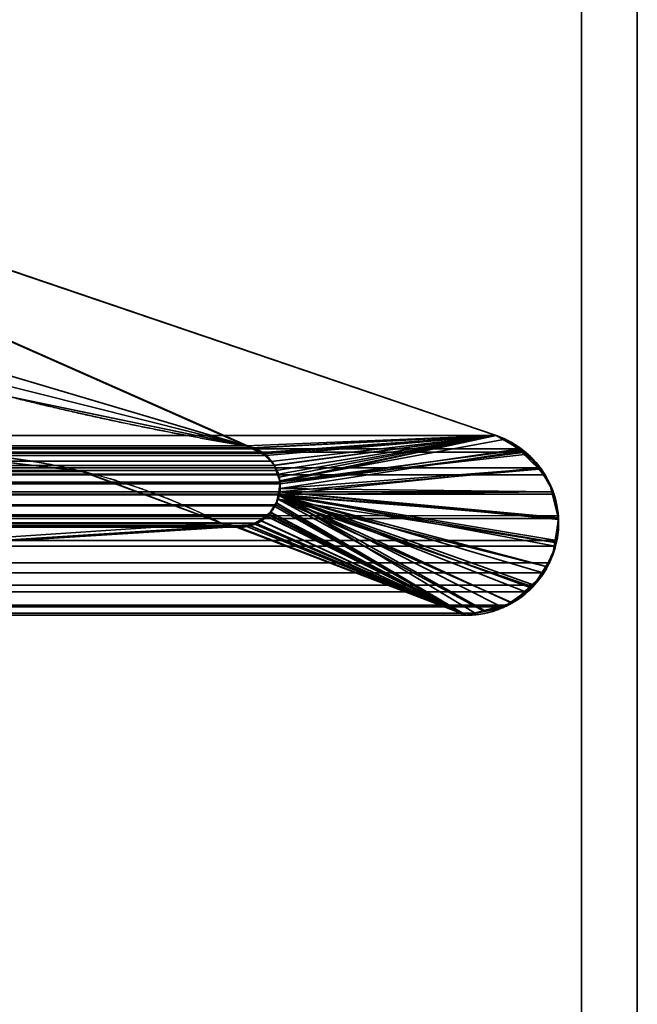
# Model space of a CAD drawing. Header units: millimetres. Extents: x -590 to 3690, y -120 to 127.
# Tile 547 of 656: x 1984.98 to 1987.75, y -2 to 2.41. Entities that reach past the tile are written whole.
import ezdxf

# ---------------------------------------------------------------- set-up
doc = ezdxf.new("R2010")
doc.units = ezdxf.units.MM
doc.layers.add('152', color=7, linetype='Continuous', true_color=0xffffff)

# ---------------------------------------------------------------- blocks, each defined once
blk = doc.blocks.new('UG_SURFACE_002')
at = {"layer": '152', "color": 252, "linetype": 'Continuous', "lineweight": 35}
for points in [[(2165, -31.2, 2203.0001), (2165, 108.2, 2203.0001), (835, 108.2, 2203.0001), (835, -31.2, 2203.0001)], [(985, -31.2, 2053), (985, 108.2, 2053), (2015.0001, 108.2, 2053), (2015.0001, -31.2, 2053)]]:
    blk.add_3dface(points, dxfattribs=at)
blk = doc.blocks.new('UG_SURFACE_097')
at = {"layer": '152', "color": 254, "linetype": 'Continuous', "lineweight": 35}
for points in [[(1999.75, -35, 2033.2501), (1999.75, 111.75, 2033.2501), (1000.25, 111.75, 2033.2501), (1000.25, -35, 2033.2501)], [(1992, 16, 2025.5001), (1992, -33, 2025.5001), (1008, -33, 2025.5001), (1008, 16, 2025.5001)]]:
    blk.add_3dface(points, dxfattribs=at)
blk = doc.blocks.new('UG_SURFACE_127')
at = {"layer": '152', "color": 46, "linetype": 'Continuous', "lineweight": 35}
for points in [[(1018.1623, 2.3457, 2015.3377), (1012.8831, 0.55, 2020.6168), (1987.1169, 0.55, 2020.6168), (1981.8377, 2.3457, 2015.3377)], [(1981.8377, 2.3457, 2015.3377), (1987.1169, 0.55, 2020.6168), (1985.9966, 0.5033, 2019.4967), (1984.9201, 0.7283, 2018.4202)], [(1984.9201, 0.7283, 2018.4202), (1985.9966, 0.5033, 2019.4967), (1014.0034, 0.5033, 2019.4967)], [(1012.7767, 0.4902, 2020.7233), (1987.2233, 0.4902, 2020.7233), (1987.1169, 0.55, 2020.6168), (1012.8831, 0.55, 2020.6168)], [(1986.0159, 0.4942, 2019.516), (1985.9966, 0.5033, 2019.4967), (1987.1169, 0.55, 2020.6168)], [(1987.1169, 0.55, 2020.6168), (1986.0868, 0.4608, 2019.5868), (1986.0662, 0.4705, 2019.5663), (1986.0159, 0.4942, 2019.516)], [(1986.1246, 0.4154, 2019.6247), (1986.1088, 0.4345, 2019.6087), (1986.0868, 0.4608, 2019.5868), (1987.1169, 0.55, 2020.6168)], [(1986.1418, 0.3766, 2019.6419), (1986.1343, 0.3934, 2019.6342), (1986.1246, 0.4154, 2019.6247), (1987.1169, 0.55, 2020.6168)], [(1986.1482, 0.3415, 2019.6483), (1986.1418, 0.3766, 2019.6419), (1987.1169, 0.55, 2020.6168)], [(1987.1169, 0.55, 2020.6168), (1987.2233, 0.4902, 2020.7233), (1986.1497, 0.3336, 2019.6497), (1986.1482, 0.3415, 2019.6483)], [(1987.249, 0.4757, 2020.7491), (1987.2233, 0.4902, 2020.7233), (1012.7767, 0.4902, 2020.7233), (1012.751, 0.4757, 2020.7491)], [(1986.0662, 0.4705, 2019.5663), (1013.94, 0.4802, 2019.5601), (1013.9835, 0.4961, 2019.5165)], [(1986.0159, 0.4942, 2019.516), (1013.9835, 0.4961, 2019.5165), (1014.0034, 0.5033, 2019.4967)], [(1013.9835, 0.4961, 2019.5165), (1986.0159, 0.4942, 2019.516), (1986.0662, 0.4705, 2019.5663)], [(1014.0034, 0.5033, 2019.4967), (1985.9966, 0.5033, 2019.4967), (1986.0159, 0.4942, 2019.516)], [(1987.2233, 0.4902, 2020.7233), (1987.249, 0.4757, 2020.7491), (1986.1497, 0.3336, 2019.6497)], [(1012.751, 0.4757, 2020.7491), (1012.6908, 0.4058, 2020.8092), (1987.3092, 0.4058, 2020.8092)], [(1012.751, 0.4757, 2020.7491), (1987.3092, 0.4058, 2020.8092), (1987.249, 0.4757, 2020.7491)], [(1013.8922, 0.4393, 2019.6078), (1013.9332, 0.4744, 2019.5668), (1986.0662, 0.4705, 2019.5663)], [(1986.0662, 0.4705, 2019.5663), (1986.0868, 0.4608, 2019.5868), (1013.8922, 0.4393, 2019.6078)], [(1986.0868, 0.4608, 2019.5868), (1986.1088, 0.4345, 2019.6087), (1013.8922, 0.4393, 2019.6078)], [(1986.0662, 0.4705, 2019.5663), (1013.9332, 0.4744, 2019.5668), (1013.94, 0.4802, 2019.5601)], [(1014.7501, 0.3116, 2018.75), (1985.2576, 0.3899, 2018.7576), (1984.5955, 0.4694, 2018.0955)], [(1984.5955, 0.4694, 2018.0955), (1985.2576, 0.3899, 2018.7576), (1985.8829, 0.159, 2019.3827), (1979.6716, -0.2556, 2013.1717)], [(1986.1461, 0.2862, 2019.6462), (1986.1497, 0.3336, 2019.6497), (1987.249, 0.4757, 2020.7491), (1987.3092, 0.4058, 2020.8092)], [(1987.337, 0.3736, 2020.8371), (1987.3092, 0.4058, 2020.8092), (1012.6908, 0.4058, 2020.8092), (1012.663, 0.3736, 2020.8371)], [(1013.8648, 0.3945, 2019.6352), (1013.8904, 0.4364, 2019.6097), (1986.1088, 0.4345, 2019.6087)], [(1986.1088, 0.4345, 2019.6087), (1986.1246, 0.4154, 2019.6247), (1013.8648, 0.3945, 2019.6352)], [(1986.1246, 0.4154, 2019.6247), (1013.8648, 0.3943, 2019.6352), (1013.8648, 0.3945, 2019.6352)], [(1986.1246, 0.4154, 2019.6247), (1986.1343, 0.3934, 2019.6342), (1013.8648, 0.3943, 2019.6352)], [(1986.1088, 0.4345, 2019.6087), (1013.8904, 0.4364, 2019.6097), (1013.8922, 0.4393, 2019.6078)], [(1987.3092, 0.4058, 2020.8092), (1987.337, 0.3736, 2020.8371), (1987.3717, 0.2982, 2020.8716), (1986.1461, 0.2862, 2019.6462)], [(1012.6283, 0.2982, 2020.8716), (1987.3717, 0.2982, 2020.8716), (1987.337, 0.3736, 2020.8371)], [(1012.663, 0.3736, 2020.8371), (1012.6283, 0.2982, 2020.8716), (1987.337, 0.3736, 2020.8371)], [(1986.1418, 0.3766, 2019.6419), (1013.852, 0.3417, 2019.6481), (1013.8521, 0.3501, 2019.6478)], [(1986.1418, 0.3766, 2019.6419), (1986.1482, 0.3415, 2019.6483), (1013.852, 0.3417, 2019.6481)], [(1013.8521, 0.3501, 2019.6478), (1013.8648, 0.3943, 2019.6352), (1986.1343, 0.3934, 2019.6342)], [(1986.1343, 0.3934, 2019.6342), (1986.1418, 0.3766, 2019.6419), (1013.8521, 0.3501, 2019.6478)], [(1014.1171, 0.159, 2019.3827), (1985.2645, 0.389, 2018.7645), (1985.2576, 0.3899, 2018.7576)], [(1985.2576, 0.3899, 2018.7576), (1014.7501, 0.3116, 2018.75), (1014.1171, 0.159, 2019.3827)], [(1014.1171, 0.159, 2019.3827), (1985.8829, 0.159, 2019.3827), (1985.2645, 0.389, 2018.7645)], [(1985.2576, 0.3899, 2018.7576), (1985.2645, 0.389, 2018.7645), (1985.8829, 0.159, 2019.3827)], [(1013.8512, 0.302, 2019.6488), (1013.852, 0.3417, 2019.6481), (1986.1482, 0.3415, 2019.6483)], [(1013.8547, 0.2867, 2019.6452), (1013.8512, 0.302, 2019.6488), (1986.1482, 0.3415, 2019.6483)], [(1986.1482, 0.3415, 2019.6483), (1986.1497, 0.3336, 2019.6497), (1013.8547, 0.2867, 2019.6452)], [(1986.1497, 0.3336, 2019.6497), (1986.1461, 0.2862, 2019.6462), (1013.8547, 0.2867, 2019.6452)], [(1987.3954, 0.1777, 2020.8955), (1012.623, 0.2864, 2020.8771), (1012.6039, 0.1906, 2020.8962)], [(1987.377, 0.2864, 2020.8771), (1987.3717, 0.2982, 2020.8716), (1012.6283, 0.2982, 2020.8716), (1012.623, 0.2864, 2020.8771)], [(1012.623, 0.2864, 2020.8771), (1987.3954, 0.1777, 2020.8955), (1987.3961, 0.1906, 2020.8962)], [(1987.3961, 0.1906, 2020.8962), (1987.377, 0.2864, 2020.8771), (1012.623, 0.2864, 2020.8771)], [(1013.8608, 0.2602, 2019.6393), (1013.8547, 0.2867, 2019.6452), (1986.1461, 0.2862, 2019.6462)], [(1013.8608, 0.2602, 2019.6393), (1986.1461, 0.2862, 2019.6462), (1986.1459, 0.2837, 2019.6459)], [(1986.1459, 0.2837, 2019.6459), (1986.13, 0.2391, 2019.63), (1013.8608, 0.2602, 2019.6393)], [(1987.0232, -0.2461, 2020.5233), (1986.9837, -0.2556, 2020.4837), (1986.13, 0.2391, 2019.63), (1986.1459, 0.2837, 2019.6459)], [(1987.2885, -0.1216, 2020.7884), (1987.2494, -0.1513, 2020.7493), (1986.1459, 0.2837, 2019.6459), (1986.1461, 0.2862, 2019.6462)], [(1986.1459, 0.2837, 2019.6459), (1987.1418, -0.2177, 2020.6418), (1987.0232, -0.2461, 2020.5233)], [(1986.1459, 0.2837, 2019.6459), (1987.2494, -0.1513, 2020.7493), (1987.1712, -0.2106, 2020.6711), (1987.1418, -0.2177, 2020.6418)], [(1986.1461, 0.2862, 2019.6462), (1987.3717, 0.2982, 2020.8716), (1987.377, 0.2864, 2020.8771)], [(1987.377, 0.2864, 2020.8771), (1987.3961, 0.1906, 2020.8962), (1987.3954, 0.1777, 2020.8955), (1986.1461, 0.2862, 2019.6462)], [(1986.1461, 0.2862, 2019.6462), (1987.3263, -0.0658, 2020.8263), (1987.2885, -0.1216, 2020.7884)], [(1986.1461, 0.2862, 2019.6462), (1987.3813, 0.0537, 2020.8814), (1987.3567, -0.021, 2020.8566), (1987.3263, -0.0658, 2020.8263)], [(1986.1461, 0.2862, 2019.6462), (1987.3898, 0.0794, 2020.8898), (1987.3813, 0.0537, 2020.8814)], [(1987.3954, 0.1777, 2020.8955), (1987.3898, 0.0794, 2020.8898), (1986.1461, 0.2862, 2019.6462)], [(1013.8608, 0.2602, 2019.6393), (1986.13, 0.2391, 2019.63), (1986.1265, 0.2342, 2019.6266)], [(1986.1265, 0.2342, 2019.6266), (1013.8737, 0.2343, 2019.6261), (1013.8608, 0.2602, 2019.6393)], [(1013.8799, 0.2219, 2019.6199), (1013.8737, 0.2343, 2019.6261), (1986.1265, 0.2342, 2019.6266)], [(1013.8799, 0.2219, 2019.6199), (1986.1265, 0.2342, 2019.6266), (1986.0984, 0.1947, 2019.5985)], [(1013.8799, 0.2219, 2019.6199), (1986.0984, 0.1947, 2019.5985), (1986.0907, 0.1892, 2019.5906)], [(1986.0907, 0.1892, 2019.5906), (1013.9098, 0.1896, 2019.5901), (1013.8799, 0.2219, 2019.6199)], [(1986.0984, 0.1947, 2019.5985), (1986.1265, 0.2342, 2019.6266), (1986.13, 0.2391, 2019.63), (1986.9837, -0.2556, 2020.4837)], [(1012.6039, 0.1906, 2020.8962), (1012.6046, 0.1777, 2020.8955), (1987.3954, 0.1777, 2020.8955)], [(1987.3898, 0.0794, 2020.8898), (1012.6046, 0.1777, 2020.8955), (1012.6102, 0.0794, 2020.8898)], [(1987.3898, 0.0794, 2020.8898), (1987.3954, 0.1777, 2020.8955), (1012.6046, 0.1777, 2020.8955)], [(1013.9215, 0.177, 2019.5785), (1013.9098, 0.1896, 2019.5901), (1986.0907, 0.1892, 2019.5906)], [(1013.9543, 0.1612, 2019.5458), (1013.9215, 0.177, 2019.5785), (1986.0907, 0.1892, 2019.5906)], [(1986.0907, 0.1892, 2019.5906), (1986.0463, 0.1577, 2019.5463), (1013.9543, 0.1612, 2019.5458)], [(1986.9837, -0.2556, 2020.4837), (1986.0439, 0.1559, 2019.5439), (1986.0463, 0.1577, 2019.5463), (1986.0907, 0.1892, 2019.5906)], [(1986.0907, 0.1892, 2019.5906), (1986.0984, 0.1947, 2019.5985), (1986.9837, -0.2556, 2020.4837)], [(1013.9897, 0.1441, 2019.5103), (1013.9543, 0.1612, 2019.5458), (1986.0463, 0.1577, 2019.5463)], [(1013.9897, 0.1441, 2019.5103), (1986.0463, 0.1577, 2019.5463), (1986.0439, 0.1559, 2019.5439)], [(1014.0073, 0.1434, 2019.4926), (1013.9897, 0.1441, 2019.5103), (1986.0439, 0.1559, 2019.5439)], [(1986.0439, 0.1559, 2019.5439), (1985.9923, 0.1451, 2019.4924), (1014.0073, 0.1434, 2019.4926)], [(1014.0073, 0.1434, 2019.4926), (1985.9923, 0.1451, 2019.4924), (1985.9627, 0.1388, 2019.4628)], [(1014.0637, 0.1413, 2019.4364), (1014.0073, 0.1434, 2019.4926), (1985.9627, 0.1388, 2019.4628)], [(1014.0637, 0.1413, 2019.4364), (1985.9627, 0.1388, 2019.4628), (1985.934, 0.1461, 2019.434)], [(1985.934, 0.1461, 2019.434), (1014.0662, 0.1421, 2019.4337), (1014.0637, 0.1413, 2019.4364)], [(1014.0662, 0.1421, 2019.4337), (1985.934, 0.1461, 2019.434), (1985.8829, 0.159, 2019.3827)], [(1985.8829, 0.159, 2019.3827), (1014.1171, 0.159, 2019.3827), (1014.0662, 0.1421, 2019.4337)], [(1986.9837, -0.2556, 2020.4837), (1979.6716, -0.2556, 2013.1717), (1985.8829, 0.159, 2019.3827), (1985.934, 0.1461, 2019.434)], [(1985.934, 0.1461, 2019.434), (1985.9627, 0.1388, 2019.4628), (1986.9837, -0.2556, 2020.4837)], [(1986.9837, -0.2556, 2020.4837), (1985.9627, 0.1388, 2019.4628), (1985.9923, 0.1451, 2019.4924)], [(1985.9923, 0.1451, 2019.4924), (1986.0439, 0.1559, 2019.5439), (1986.9837, -0.2556, 2020.4837)], [(1012.6102, 0.0794, 2020.8898), (1012.6187, 0.0537, 2020.8814), (1987.3813, 0.0537, 2020.8814), (1987.3898, 0.0794, 2020.8898)], [(1987.3567, -0.021, 2020.8566), (1012.6187, 0.0537, 2020.8814), (1012.6433, -0.021, 2020.8566)], [(1987.3567, -0.021, 2020.8566), (1987.3813, 0.0537, 2020.8814), (1012.6187, 0.0537, 2020.8814)], [(1012.6433, -0.021, 2020.8566), (1012.6737, -0.0658, 2020.8263), (1987.3263, -0.0658, 2020.8263), (1987.3567, -0.021, 2020.8566)], [(1987.3263, -0.0658, 2020.8263), (1012.6737, -0.0658, 2020.8263), (1012.7115, -0.1216, 2020.7884)], [(1987.2885, -0.1216, 2020.7884), (1987.3263, -0.0658, 2020.8263), (1012.7115, -0.1216, 2020.7884)], [(1012.7115, -0.1216, 2020.7884), (1012.7506, -0.1513, 2020.7493), (1987.2494, -0.1513, 2020.7493), (1987.2885, -0.1216, 2020.7884)], [(1987.2494, -0.1513, 2020.7493), (1012.7506, -0.1513, 2020.7493), (1012.8288, -0.2106, 2020.6711)], [(1987.1712, -0.2106, 2020.6711), (1987.2494, -0.1513, 2020.7493), (1012.8288, -0.2106, 2020.6711)], [(1012.8288, -0.2106, 2020.6711), (1012.8582, -0.2177, 2020.6418), (1987.1418, -0.2177, 2020.6418), (1987.1712, -0.2106, 2020.6711)], [(1012.9768, -0.2461, 2020.5233), (1987.0232, -0.2461, 2020.5233), (1987.1418, -0.2177, 2020.6418), (1012.8582, -0.2177, 2020.6418)], [(1013.0163, -0.2556, 2020.4837), (1986.9837, -0.2556, 2020.4837), (1987.0232, -0.2461, 2020.5233), (1012.9768, -0.2461, 2020.5233)], [(1979.6716, -0.2556, 2013.1717), (1986.9837, -0.2556, 2020.4837), (1013.0163, -0.2556, 2020.4837), (1020.3284, -0.2556, 2013.1717)]]:
    blk.add_3dface(points, dxfattribs=at)
blk = doc.blocks.new('UG_SURFACE_128')
at = {"layer": '152', "color": 46, "linetype": 'Continuous', "lineweight": 35}
for points in [[(1985.9966, 0.5033, -7), (1981.6501, 1.794, -7), (1981.8377, 2.3457, -7)], [(1981.8377, 2.3457, -7), (1986.0696, 0.4741, -7), (1986.0177, 0.4949, -7)], [(1986.0177, 0.4949, -7), (1985.9966, 0.5033, -7), (1981.8377, 2.3457, -7)], [(1986.0696, 0.4741, -7), (1981.8377, 2.3457, -7), (1987.1169, 0.55, -7)], [(1984.925, 0.727, 2018.425), (1985.9966, 0.5033, 2019.4967), (1987.1169, 0.55, 2020.6168), (1981.8377, 2.3457, 2015.3377)], [(1981.8377, 2.3457, 2015.3377), (1987.1169, 0.55, 2020.6168), (1987.1169, 0.55, -7), (1981.8377, 2.3457, -7)], [(1985.9966, 0.5033, -7), (1983.8753, 1.0371, -7), (1981.6501, 1.794, -7)], [(1984.925, 0.727, 2018.425), (1983.8753, 1.0371, -7), (1985.9966, 0.5033, -7)], [(1985.9966, 0.5033, -7), (1985.9966, 0.5033, 2019.4967), (1984.925, 0.727, 2018.425)], [(1987.1169, 0.55, 2020.6168), (1985.9966, 0.5033, 2019.4967), (1986.0181, 0.494, 2019.5181)], [(1986.0181, 0.494, 2019.5181), (1986.0692, 0.4718, 2019.5692), (1986.0783, 0.4678, 2019.5782), (1987.1169, 0.55, 2020.6168)], [(1986.0697, 0.474, -7), (1986.0696, 0.4741, -7), (1987.1169, 0.55, -7)], [(1986.1075, 0.4341, -7), (1986.0697, 0.474, -7), (1987.1169, 0.55, -7)], [(1986.0783, 0.4678, 2019.5782), (1986.1085, 0.4338, 2019.6085), (1986.1242, 0.4162, 2019.6242), (1987.1169, 0.55, 2020.6168)], [(1987.1169, 0.55, -7), (1986.1236, 0.4171, -7), (1986.1075, 0.4341, -7)], [(1986.1317, 0.3934, -7), (1986.1236, 0.4171, -7), (1987.1169, 0.55, -7)], [(1986.1242, 0.4162, 2019.6242), (1986.1333, 0.3931, 2019.6333), (1986.1454, 0.3629, 2019.6455), (1987.1169, 0.55, 2020.6168)], [(1986.1474, 0.3471, -7), (1986.1317, 0.3934, -7), (1987.1169, 0.55, -7)], [(1987.1591, 0.533, 2020.6592), (1987.1169, 0.55, 2020.6168), (1986.1454, 0.3629, 2019.6455), (1986.1467, 0.3472, 2019.6466)], [(1986.1467, 0.3472, 2019.6466), (1986.1497, 0.3118, 2019.6497), (1987.2266, 0.4804, 2020.7267), (1987.1591, 0.533, 2020.6592)], [(1987.1169, 0.55, -7), (1987.2276, 0.4853, -7), (1986.1488, 0.3428, -7), (1986.1474, 0.3471, -7)], [(1987.2276, 0.4853, -7), (1987.1169, 0.55, -7), (1987.1169, 0.55, 2020.6168)], [(1987.1169, 0.55, 2020.6168), (1987.1591, 0.533, 2020.6592), (1987.2276, 0.4853, -7)], [(1987.1591, 0.533, 2020.6592), (1987.2266, 0.4804, 2020.7267), (1987.2276, 0.4853, -7)], [(1986.0177, 0.4949, -7), (1986.0181, 0.494, 2019.5181), (1985.9966, 0.5033, 2019.4967)], [(1985.9966, 0.5033, 2019.4967), (1985.9966, 0.5033, -7), (1986.0177, 0.4949, -7)], [(1986.0181, 0.494, 2019.5181), (1986.0177, 0.4949, -7), (1986.0696, 0.4741, -7)], [(1986.0696, 0.4741, -7), (1986.0692, 0.4718, 2019.5692), (1986.0181, 0.494, 2019.5181)], [(1984.5955, 0.4694, -7), (1985.2576, 0.3907, -7), (1985.8829, 0.159, -7), (1979.6716, -0.2556, -7)], [(1979.6716, -0.2556, 2013.1717), (1985.8829, 0.159, 2019.3827), (1985.2576, 0.3907, 2018.7576), (1984.5955, 0.4694, 2018.0955)], [(1985.2576, 0.3907, -7), (1984.5955, 0.4694, -7), (1984.5955, 0.4694, 2018.0955), (1985.2576, 0.3907, 2018.7576)], [(1986.0696, 0.4741, -7), (1986.0697, 0.474, -7), (1986.0692, 0.4718, 2019.5692)], [(1986.0692, 0.4718, 2019.5692), (1986.0697, 0.474, -7), (1986.1075, 0.4341, -7)], [(1986.1075, 0.4341, -7), (1986.0783, 0.4678, 2019.5782), (1986.0692, 0.4718, 2019.5692)], [(1986.1075, 0.4341, -7), (1986.1085, 0.4338, 2019.6085), (1986.0783, 0.4678, 2019.5782)], [(1986.1441, 0.2973, -7), (1986.1488, 0.3428, -7), (1987.2595, 0.4666, -7), (1987.3096, 0.3994, -7)], [(1987.2276, 0.4853, -7), (1987.2595, 0.4666, -7), (1986.1488, 0.3428, -7)], [(1986.1497, 0.3118, 2019.6497), (1987.3142, 0.4021, 2020.8142), (1987.3041, 0.42, 2020.8042), (1987.2266, 0.4804, 2020.7267)], [(1987.2595, 0.4666, -7), (1987.2276, 0.4853, -7), (1987.2266, 0.4804, 2020.7267)], [(1987.3096, 0.3994, -7), (1987.2595, 0.4666, -7), (1987.2266, 0.4804, 2020.7267)], [(1987.2266, 0.4804, 2020.7267), (1987.3041, 0.42, 2020.8042), (1987.3096, 0.3994, -7)], [(1986.1085, 0.4338, 2019.6085), (1986.1075, 0.4341, -7), (1986.1236, 0.4171, -7)], [(1986.1236, 0.4171, -7), (1986.1242, 0.4162, 2019.6242), (1986.1085, 0.4338, 2019.6085)], [(1986.1242, 0.4162, 2019.6242), (1986.1236, 0.4171, -7), (1986.1317, 0.3934, -7)], [(1986.1317, 0.3934, -7), (1986.1333, 0.3931, 2019.6333), (1986.1242, 0.4162, 2019.6242)], [(1987.3096, 0.3994, -7), (1987.3582, 0.3341, -7), (1987.3673, 0.2965, -7), (1986.1441, 0.2973, -7)], [(1986.1497, 0.3118, 2019.6497), (1987.3731, 0.2979, 2020.8731), (1987.373, 0.2984, 2020.8731), (1987.3142, 0.4021, 2020.8142)], [(1987.3041, 0.42, 2020.8042), (1987.3142, 0.4021, 2020.8142), (1987.3096, 0.3994, -7)], [(1987.3582, 0.3341, -7), (1987.3096, 0.3994, -7), (1987.3142, 0.4021, 2020.8142)], [(1987.3142, 0.4021, 2020.8142), (1987.373, 0.2984, 2020.8731), (1987.3582, 0.3341, -7)], [(1985.2576, 0.3907, 2018.7576), (1985.8829, 0.159, 2019.3827), (1985.8829, 0.159, -7), (1985.2576, 0.3907, -7)], [(1986.1333, 0.3931, 2019.6333), (1986.1317, 0.3934, -7), (1986.1474, 0.3471, -7)], [(1986.1474, 0.3471, -7), (1986.1454, 0.3629, 2019.6455), (1986.1333, 0.3931, 2019.6333)], [(1986.1474, 0.3471, -7), (1986.1467, 0.3472, 2019.6466), (1986.1454, 0.3629, 2019.6455)], [(1986.1488, 0.3428, -7), (1986.1441, 0.2973, -7), (1986.1476, 0.2971, 2019.6476)], [(1986.1497, 0.3118, 2019.6497), (1986.1467, 0.3472, 2019.6466), (1986.1474, 0.3471, -7)], [(1986.1474, 0.3471, -7), (1986.1488, 0.3428, -7), (1986.1476, 0.2971, 2019.6476)], [(1986.1476, 0.2971, 2019.6476), (1986.1497, 0.3118, 2019.6497), (1986.1474, 0.3471, -7)], [(1987.3949, 0.1821, 2020.8948), (1987.3731, 0.2979, 2020.8731), (1986.1497, 0.3118, 2019.6497), (1986.1476, 0.2971, 2019.6476)], [(1987.3673, 0.2965, -7), (1987.3582, 0.3341, -7), (1987.373, 0.2984, 2020.8731)], [(1986.1441, 0.2973, -7), (1986.1407, 0.2647, -7), (1986.1325, 0.2485, 2019.6326)], [(1986.1325, 0.2485, 2019.6326), (1986.1455, 0.2818, 2019.6455), (1986.1441, 0.2973, -7)], [(1986.9837, -0.2556, 2020.4837), (1987.0657, -0.2339, 2020.5655), (1986.1455, 0.2818, 2019.6455), (1986.1325, 0.2485, 2019.6326)], [(1986.1407, 0.2647, -7), (1986.1441, 0.2973, -7), (1987.3972, 0.1735, -7), (1987.3801, 0.0709, -7)], [(1986.1455, 0.2818, 2019.6455), (1986.1476, 0.2971, 2019.6476), (1986.1441, 0.2973, -7)], [(1987.3673, 0.2965, -7), (1987.395, 0.1823, -7), (1987.3972, 0.1735, -7), (1986.1441, 0.2973, -7)], [(1986.1476, 0.2971, 2019.6476), (1986.1455, 0.2818, 2019.6455), (1987.3949, 0.1821, 2020.8948)], [(1986.1455, 0.2818, 2019.6455), (1987.3428, -0.0375, 2020.8428), (1987.3822, 0.0469, 2020.8821), (1987.385, 0.0703, 2020.885)], [(1986.1455, 0.2818, 2019.6455), (1987.2661, -0.1298, 2020.766), (1987.3252, -0.0754, 2020.8251), (1987.3428, -0.0375, 2020.8428)], [(1986.1455, 0.2818, 2019.6455), (1987.0657, -0.2339, 2020.5655), (1987.1871, -0.2018, 2020.6871)], [(1987.1871, -0.2018, 2020.6871), (1987.1881, -0.2015, 2020.6881), (1987.2661, -0.1298, 2020.766), (1986.1455, 0.2818, 2019.6455)], [(1987.385, 0.0703, 2020.885), (1987.3973, 0.1693, 2020.8974), (1987.3949, 0.1821, 2020.8948), (1986.1455, 0.2818, 2019.6455)], [(1987.373, 0.2984, 2020.8731), (1987.3731, 0.2979, 2020.8731), (1987.3673, 0.2965, -7)], [(1987.395, 0.1823, -7), (1987.3673, 0.2965, -7), (1987.3731, 0.2979, 2020.8731)], [(1987.3731, 0.2979, 2020.8731), (1987.3949, 0.1821, 2020.8948), (1987.395, 0.1823, -7)], [(1986.1313, 0.2489, -7), (1986.1052, 0.2047, -7), (1986.1054, 0.2057, 2019.6054)], [(1986.9837, -0.2556, -7), (1986.1052, 0.2047, -7), (1986.1313, 0.2489, -7)], [(1986.1054, 0.2057, 2019.6054), (1986.1261, 0.2317, 2019.6261), (1986.1313, 0.2489, -7)], [(1986.9837, -0.2556, 2020.4837), (1986.1261, 0.2317, 2019.6261), (1986.1054, 0.2057, 2019.6054)], [(1986.1261, 0.2317, 2019.6261), (1986.1325, 0.2485, 2019.6326), (1986.1313, 0.2489, -7)], [(1986.1325, 0.2485, 2019.6326), (1986.1261, 0.2317, 2019.6261), (1986.9837, -0.2556, 2020.4837)], [(1986.1407, 0.2647, -7), (1986.1313, 0.2489, -7), (1986.1325, 0.2485, 2019.6326)], [(1987.0657, -0.2389, -7), (1986.9837, -0.2556, -7), (1986.1313, 0.2489, -7), (1986.1407, 0.2647, -7)], [(1986.1407, 0.2647, -7), (1987.2816, -0.1289, -7), (1987.269, -0.1375, -7), (1987.1835, -0.1965, -7)], [(1987.1835, -0.1965, -7), (1987.1455, -0.2226, -7), (1987.0657, -0.2389, -7), (1986.1407, 0.2647, -7)], [(1986.1407, 0.2647, -7), (1987.3801, 0.0709, -7), (1987.3701, 0.0105, -7), (1987.3401, -0.0369, -7)], [(1987.3401, -0.0369, -7), (1987.2816, -0.1289, -7), (1986.1407, 0.2647, -7)], [(1986.1007, 0.1972, -7), (1986.0595, 0.1688, -7), (1986.0604, 0.1706, 2019.5603)], [(1986.0595, 0.1688, -7), (1986.1007, 0.1972, -7), (1986.9837, -0.2556, -7)], [(1986.1052, 0.2047, -7), (1986.1007, 0.1972, -7), (1986.0604, 0.1706, 2019.5603)], [(1986.0604, 0.1706, 2019.5603), (1986.0913, 0.1877, 2019.5913), (1986.1052, 0.2047, -7)], [(1986.9837, -0.2556, 2020.4837), (1986.0913, 0.1877, 2019.5913), (1986.0604, 0.1706, 2019.5603)], [(1986.0913, 0.1877, 2019.5913), (1986.1054, 0.2057, 2019.6054), (1986.1052, 0.2047, -7)], [(1986.1054, 0.2057, 2019.6054), (1986.0913, 0.1877, 2019.5913), (1986.9837, -0.2556, 2020.4837)], [(1986.9837, -0.2556, -7), (1986.1007, 0.1972, -7), (1986.1052, 0.2047, -7)], [(1987.3972, 0.1735, -7), (1987.395, 0.1823, -7), (1987.3949, 0.1821, 2020.8948)], [(1987.3949, 0.1821, 2020.8948), (1987.3973, 0.1693, 2020.8974), (1987.3972, 0.1735, -7)], [(1986.9837, -0.2556, -7), (1979.6716, -0.2556, -7), (1985.8829, 0.159, -7), (1985.9462, 0.1423, -7)], [(1979.6716, -0.2556, 2013.1717), (1985.9189, 0.1451, 2019.419), (1985.8829, 0.159, 2019.3827)], [(1979.6716, -0.2556, 2013.1717), (1986.0102, 0.1452, 2019.5103), (1985.9456, 0.1451, 2019.4457)], [(1979.6716, -0.2556, 2013.1717), (1986.9837, -0.2556, 2020.4837), (1986.0145, 0.1452, 2019.5146), (1986.0102, 0.1452, 2019.5103)], [(1985.9456, 0.1451, 2019.4457), (1985.9189, 0.1451, 2019.419), (1979.6716, -0.2556, 2013.1717)], [(1985.9462, 0.1423, -7), (1985.8829, 0.159, -7), (1985.8829, 0.159, 2019.3827)], [(1985.8829, 0.159, 2019.3827), (1985.9189, 0.1451, 2019.419), (1985.9462, 0.1423, -7)], [(1985.9189, 0.1451, 2019.419), (1985.9456, 0.1451, 2019.4457), (1985.9462, 0.1423, -7)], [(1986.0095, 0.1479, -7), (1985.9587, 0.139, -7), (1985.9456, 0.1451, 2019.4457)], [(1985.9456, 0.1451, 2019.4457), (1986.0102, 0.1452, 2019.5103), (1986.0095, 0.1479, -7)], [(1985.9587, 0.139, -7), (1985.9462, 0.1423, -7), (1985.9456, 0.1451, 2019.4457)], [(1985.9462, 0.1423, -7), (1985.9587, 0.139, -7), (1986.9837, -0.2556, -7)], [(1986.9837, -0.2556, -7), (1985.9587, 0.139, -7), (1986.0095, 0.1479, -7)], [(1986.0361, 0.1525, -7), (1986.0095, 0.1479, -7), (1986.0102, 0.1452, 2019.5103)], [(1986.0095, 0.1479, -7), (1986.0361, 0.1525, -7), (1986.9837, -0.2556, -7)], [(1986.0102, 0.1452, 2019.5103), (1986.0145, 0.1452, 2019.5146), (1986.0361, 0.1525, -7)], [(1986.0145, 0.1452, 2019.5146), (1986.0604, 0.1706, 2019.5603), (1986.0595, 0.1688, -7)], [(1986.0604, 0.1706, 2019.5603), (1986.0145, 0.1452, 2019.5146), (1986.9837, -0.2556, 2020.4837)], [(1986.0595, 0.1688, -7), (1986.0361, 0.1525, -7), (1986.0145, 0.1452, 2019.5146)], [(1986.9837, -0.2556, -7), (1986.0361, 0.1525, -7), (1986.0595, 0.1688, -7)], [(1987.385, 0.0703, 2020.885), (1987.3801, 0.0709, -7), (1987.3972, 0.1735, -7)], [(1987.3972, 0.1735, -7), (1987.3973, 0.1693, 2020.8974), (1987.385, 0.0703, 2020.885)], [(1987.3701, 0.0105, -7), (1987.3822, 0.0469, 2020.8821), (1987.3428, -0.0375, 2020.8428)], [(1987.3822, 0.0469, 2020.8821), (1987.3701, 0.0105, -7), (1987.3801, 0.0709, -7)], [(1987.3801, 0.0709, -7), (1987.385, 0.0703, 2020.885), (1987.3822, 0.0469, 2020.8821)], [(1987.3428, -0.0375, 2020.8428), (1987.3401, -0.0369, -7), (1987.3701, 0.0105, -7)], [(1987.2816, -0.1289, -7), (1987.3401, -0.0369, -7), (1987.3428, -0.0375, 2020.8428)], [(1987.2816, -0.1289, -7), (1987.3428, -0.0375, 2020.8428), (1987.3252, -0.0754, 2020.8251)], [(1987.2816, -0.1289, -7), (1987.3252, -0.0754, 2020.8251), (1987.2661, -0.1298, 2020.766)], [(1987.269, -0.1375, -7), (1987.2661, -0.1298, 2020.766), (1987.1881, -0.2015, 2020.6881)], [(1987.2661, -0.1298, 2020.766), (1987.269, -0.1375, -7), (1987.2816, -0.1289, -7)], [(1987.1871, -0.2018, 2020.6871), (1987.1835, -0.1965, -7), (1987.269, -0.1375, -7)], [(1987.269, -0.1375, -7), (1987.1881, -0.2015, 2020.6881), (1987.1871, -0.2018, 2020.6871)], [(1987.1455, -0.2226, -7), (1987.1871, -0.2018, 2020.6871), (1987.0657, -0.2339, 2020.5655)], [(1987.1455, -0.2226, -7), (1987.1835, -0.1965, -7), (1987.1871, -0.2018, 2020.6871)], [(1979.6716, -0.2556, 2013.1717), (1979.6716, -0.2556, -7), (1986.9837, -0.2556, -7), (1986.9837, -0.2556, 2020.4837)], [(1987.0657, -0.2389, -7), (1987.0657, -0.2339, 2020.5655), (1986.9837, -0.2556, 2020.4837)], [(1986.9837, -0.2556, 2020.4837), (1986.9837, -0.2556, -7), (1987.0657, -0.2389, -7)], [(1987.0657, -0.2339, 2020.5655), (1987.0657, -0.2389, -7), (1987.1455, -0.2226, -7)]]:
    blk.add_3dface(points, dxfattribs=at)
blk = doc.blocks.new('UG_SURFACE_135')
at = {"layer": '152', "color": 14, "linetype": 'Continuous', "lineweight": 35}
for points in [[(1991.8, -35, 2025.3), (1991.8, 14, 2025.3), (1008.2, 14, 2025.3), (1008.2, -35, 2025.3)], [(1987.7501, 11.25, 2021.25), (1987.7501, -47, 2021.25), (1012.2499, -47, 2021.25), (1012.2499, 11.25, 2021.25)]]:
    blk.add_3dface(points, dxfattribs=at)
blk = doc.blocks.new('UG_SURFACE_136')
at = {"layer": '152', "color": 7, "linetype": 'Continuous', "lineweight": 35}
for points in [[(1012.2499, 11, 2021.25), (1012.2499, -47, 2021.25), (1987.7501, -47, 2021.25), (1987.7501, 11, 2021.25)], [(1987.5, 11, 2020.9999), (1987.5, -47, 2020.9999), (1012.5, -47, 2020.9999), (1012.5, 11, 2020.9999)], [(1987.5, -47, 2020.9999), (1987.5, 11, 2020.9999), (1987.7501, 11, 2021.25), (1987.7501, -47, 2021.25)]]:
    blk.add_3dface(points, dxfattribs=at)
blk = doc.blocks.new('UG_SURFACE_139')
at = {"layer": '152', "color": 7, "linetype": 'Continuous', "lineweight": 35}
for points in [[(1987.7501, -47, 2021.25), (1987.7501, 11, 2021.25), (1987.5, 11, 2020.9999), (1987.5, -47, 2020.9999)], [(1987.5, 11, -7), (1987.7501, 11, -7), (1987.7501, -47, -7), (1987.5, -47, -7)], [(1987.5, 11, -7), (1987.5, -47, -7), (1987.5, -47, 2020.9999), (1987.5, 11, 2020.9999)]]:
    blk.add_3dface(points, dxfattribs=at)

msp = doc.modelspace()

# ---------------------------------------------------------------- linework, layer by layer
at = {"layer": '152', "color": 252, "linetype": 'Continuous', "lineweight": -3, "true_color": 0x939598}
for p, q in [((1987.75, 11.25, 2021.25), (1987.75, -47, 2021.25)), ((1987.75, 11.25, 2021.25), (1987.75, -47, 2021.25)), ((1987.75, 11.25, -7), (1987.75, -47, -7)), ((1987.5, 11, 2021), (1987.5, -47, 2021)), ((1987.5, 11, -7), (1987.5, -47, -7)), ((1987.5, 11, 2021), (1987.5, -47, 2021)), ((1987.75, 11, 2021.25), (1987.75, -47, 2021.25)), ((1987.75, 11, -7), (1987.75, -47, -7)), ((1987.75, 11, 2021.25), (1987.75, -47, 2021.25)), ((1981.8378, 2.3457, -7), (1987.1169, 0.55, -7)), ((1987.1169, 0.55, 2020.6169), (1981.8378, 2.3457, 2015.3378)), ((1981.8378, 2.3457, 2015.3378), (1987.1169, 0.55, 2020.6169)), ((1987.1169, 0.55, 2020.6169), (1012.8831, 0.55, 2020.6169)), ((1987.1169, 0.55, -7), (1987.1169, 0.55, 2020.6169)), ((1014.0034, 0.5033, 2019.4966), (1985.9966, 0.5033, 2019.4966)), ((1985.9966, 0.5033, 2019.4966), (1985.9966, 0.5033, -7)), ((1014.1172, 0.159, 2019.3828), (1985.8828, 0.159, 2019.3828)), ((1985.8828, 0.159, 2019.3828), (1985.8828, 0.159, -7)), ((1986.9836, -0.2556, 2020.4836), (1013.0164, -0.2556, 2020.4836)), ((1986.9836, -0.2556, -7), (1979.6716, -0.2556, -7)), ((1986.9836, -0.2556, 2020.4836), (1979.6716, -0.2556, 2013.1716)), ((1979.6716, -0.2556, 2013.1716), (1986.9836, -0.2556, 2020.4836)), ((1986.9836, -0.2556, -7), (1986.9836, -0.2556, 2020.4836))]:
    msp.add_line(p, q, dxfattribs=at)
at = {"layer": '152', "color": 252, "linetype": 'Continuous', "lineweight": -3, "true_color": 0x939598, "extrusion": (0, 0, -1)}
for centre, radius, start, end in [((-1988.2088, 13.7773, 7), 13.4571, 279.46162, 288.78574), ((-1986.9836, 0.1582, 7), 0.4138, 108.7857, 270), ((-1984.5956, -2.3543, 7), 2.8238, 90, 117.1205)]:
    msp.add_arc(centre, radius, start, end, dxfattribs=at)
at = {"layer": '152', "color": 252, "linetype": 'Continuous', "lineweight": -3, "true_color": 0x939598}
msp.add_arc((1985.9665, 0.3223, -7), 0.1835, 242.8795, 80.5384, dxfattribs=at)
for points, weights in [([(1983.8752, 1.0371, 2017.3752), (1984.3938, 0.8607, 2017.8938), (1984.9214, 0.7126, 2018.4214), (1985.4563, 0.5934, 2018.9563), (1985.9966, 0.5033, 2019.4966)], [1, 0.998345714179, 0.997794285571, 0.998345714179, 1]), ([(1985.8828, 0.159, 2019.3828), (1985.584, 0.312, 2019.084), (1985.2639, 0.4167, 2018.7639), (1984.9313, 0.4694, 2018.4313), (1984.5956, 0.4694, 2018.0956)], [1, 0.986061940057, 0.981415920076, 0.986061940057, 1])]:
    msp.add_rational_spline(points, weights, degree=4, dxfattribs=at)
for points, knots in [([(1985.9966, 0.5033, 2019.4966), (1985.8165, 0.5333, 2019.3165), (1985.6367, 0.5671, 2019.1367), (1985.2778, 0.642, 2018.7778), (1985.0987, 0.6833, 2018.5987), (1984.5699, 0.8165, 2018.0699), (1984.2212, 0.9194, 2017.7212), (1983.8752, 1.0371, 2017.3752)], [0, 0, 0, 0, 0.252365, 0.252365, 0.50473, 0.50473, 1, 1, 1, 1]), ([(1986.9836, -0.2556, 2020.4836), (1987.047, -0.2556, 2020.547), (1987.1115, -0.241, 2020.6115), (1987.2129, -0.1894, 2020.7129), (1987.2533, -0.1599, 2020.7533), (1987.3145, -0.0933, 2020.8145), (1987.3382, -0.0594, 2020.8382), (1987.3713, 0.0096, 2020.8713), (1987.3829, 0.0438, 2020.8829), (1987.3968, 0.1153, 2020.8968), (1987.3991, 0.1536, 2020.8991), (1987.3936, 0.2235, 2020.8936), (1987.3869, 0.2562, 2020.8869), (1987.3668, 0.3179, 2020.8668), (1987.353, 0.3473, 2020.853), (1987.3122, 0.4142, 2020.8122), (1987.2817, 0.4484, 2020.7817), (1987.2083, 0.5098, 2020.7083), (1987.163, 0.5343, 2020.663), (1987.1169, 0.55, 2020.6169)], [0, 0, 0, 0, 0.195383, 0.195383, 0.331457, 0.331457, 0.431908, 0.431908, 0.511792, 0.511792, 0.59233, 0.59233, 0.663913, 0.663913, 0.738595, 0.738595, 0.854713, 0.854713, 1, 1, 1, 1]), ([(1985.8828, 0.159, 2019.3828), (1985.9083, 0.1459, 2019.4083), (1985.9357, 0.1394, 2019.4357), (1985.9901, 0.1383, 2019.4901), (1986.0179, 0.1438, 2019.5179), (1986.0632, 0.1649, 2019.5632), (1986.082, 0.1777, 2019.582), (1986.1104, 0.2071, 2019.6104), (1986.1214, 0.2221, 2019.6214), (1986.1369, 0.2526, 2019.6369), (1986.1425, 0.2678, 2019.6425), (1986.1493, 0.2997, 2019.6493), (1986.1507, 0.317, 2019.6507), (1986.1487, 0.3484, 2019.6487), (1986.146, 0.363, 2019.646), (1986.1375, 0.3905, 2019.6375), (1986.1315, 0.4036, 2019.6315), (1986.1141, 0.4333, 2019.6141), (1986.1009, 0.4486, 2019.6009), (1986.0673, 0.4778, 2019.5673), (1986.0454, 0.4896, 2019.5454), (1986.0143, 0.4997, 2019.5143), (1986.0055, 0.5018, 2019.5055), (1985.9966, 0.5033, 2019.4966)], [0, 0, 0, 0, 0.148589, 0.148589, 0.298828, 0.298828, 0.410117, 0.410117, 0.491303, 0.491303, 0.555465, 0.555465, 0.620204, 0.620204, 0.677094, 0.677094, 0.735729, 0.735729, 0.826038, 0.826038, 0.951581, 0.951581, 1, 1, 1, 1]), ([(1984.5956, 0.4694, 2018.0956), (1984.7076, 0.4694, 2018.2076), (1984.8197, 0.4628, 2018.3197), (1985.0429, 0.4361, 2018.5429), (1985.1542, 0.416, 2018.6542), (1985.4746, 0.3378, 2018.9746), (1985.6825, 0.2616, 2019.1825), (1985.8828, 0.159, 2019.3828)], [0, 0, 0, 0, 0.255889, 0.255889, 0.511793, 0.511793, 1, 1, 1, 1])]:
    msp.add_open_spline(points, degree=3, knots=knots, dxfattribs=at)
for points, weights, knots in [([(1986.9836, -0.2556, 2020.4836), (1987.1175, -0.2556, 2020.6175), (1987.2837, -0.1956, 2020.7837), (1987.37, -0.0414, 2020.87), (1987.4137, 0.2227, 2020.9137), (1987.3817, 0.3966, 2020.8817), (1987.2436, 0.5069, 2020.7436), (1987.1169, 0.55, 2020.6169)], [1, 1, 0.96243638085, 1, 1, 0.96243638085, 1, 1], [0, 0, 0, 0, 0, 0.5, 0.5, 0.5, 1, 1, 1, 1, 1]), ([(1985.9966, 0.5033, 2019.4966), (1986.0459, 0.4951, 2019.5459), (1986.0991, 0.4676, 2019.5991), (1986.1314, 0.417, 2019.6314), (1986.1566, 0.3204, 2019.6566), (1986.1533, 0.2606, 2019.6533), (1986.1203, 0.2105, 2019.6203), (1986.0425, 0.148, 2019.5425), (1985.9864, 0.1266, 2019.4864), (1985.9272, 0.1362, 2019.4272), (1985.8828, 0.159, 2019.3828)], [1, 1, 0.982764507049, 1, 1, 0.982764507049, 1, 1, 0.982764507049, 1, 1], [0, 0, 0, 0, 0, 0.333333, 0.333333, 0.333333, 0.666667, 0.666667, 0.666667, 1, 1, 1, 1, 1])]:
    msp.add_rational_spline(points, weights, degree=4, knots=knots, dxfattribs=at)

# ---------------------------------------------------------------- block references
for name in ['UG_SURFACE_097', 'UG_SURFACE_002', 'UG_SURFACE_135', 'UG_SURFACE_127', 'UG_SURFACE_128', 'UG_SURFACE_136', 'UG_SURFACE_139']:
    msp.add_blockref(name, (0, 0), dxfattribs=at)

doc.saveas('drawing.dxf')
